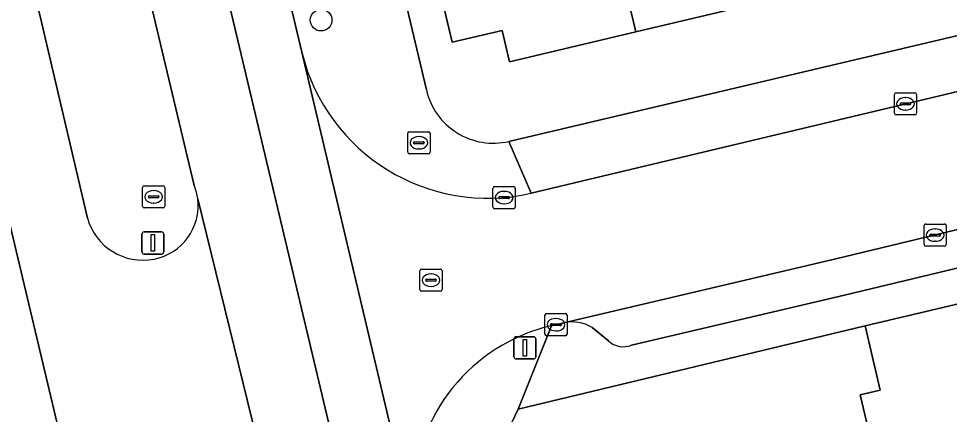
# Model space of a CAD drawing. Extents: x 158472 to 159562, y 388525 to 389606.
# Drawn here: x 159285.1 to 159327.09, y 388753.75 to 388771.61 of the extents above; entities that cross this region are included whole.
import ezdxf

# ---------------------------------------------------------------- set-up
doc = ezdxf.new("R2010")
doc.units = 0
for name, color, linetype in [('IMGEO_Berm_groen', 7, 'Continuous'), ('IMGEO_Boom', 7, 'Continuous'), ('IMGEO_Brandkraan', 7, 'Continuous'), ('IMGEO_Erf', 7, 'Continuous'), ('IMGEO_Kolk', 7, 'Continuous'), ('IMGEO_Lichtmast', 7, 'Continuous'), ('IMGEO_Pand', 7, 'Continuous'), ('IMGEO_Parkeervlak_open', 7, 'Continuous'), ('IMGEO_Rijbaan_lokaal_gesloten', 7, 'Continuous'), ('IMGEO_Rijbaan_lokaal_open', 7, 'Continuous'), ('IMGEO_Rioolput', 7, 'Continuous'), ('IMGEO_Verkeersbordpaal', 7, 'Continuous'), ('IMGEO_Voetpad_open', 7, 'Continuous')]:
    doc.layers.add(name, color=color, linetype=linetype)

msp = doc.modelspace()

# ---------------------------------------------------------------- linework, layer by layer
at = {"layer": 'IMGEO_Berm_groen'}
for points in [[(159277.901, 388827.843), (159276.343, 388834.412), (159270.29, 388859.938), (159269.541, 388863.127), (159266.797, 388874.809), (159261.846, 388873.649), (159264.636, 388861.977), (159271.366, 388833.818), (159271.51, 388833.21), (159279.673, 388798.682), (159283.502, 388782.632), (159288.208, 388762.614)], [(159293.018, 388764.082), (159289.528, 388778.742), (159284.536, 388799.838), (159277.901, 388827.843)]]:
    msp.add_lwpolyline(points, dxfattribs=at)
for centre, radius, start, end in [((159290.81, 388763.183), 2.384, 7.259, 22.1621), ((159290.752, 388763.165), 2.444, 280.6993, 7.4994), ((159290.697, 388763.294), 2.581, 195.2782, 281.3662)]:
    msp.add_arc(centre, radius, start, end, dxfattribs=at)
at = {"layer": 'IMGEO_Boom'}
msp.add_circle((159298.743, 388771.546), 0.489, dxfattribs=at)
at = {"layer": 'IMGEO_Brandkraan'}
for p, q in [((159302.732, 388766.511), (159303.584, 388766.511)), ((159302.657, 388765.585), (159302.657, 388766.437)), ((159303.145, 388766.291), (159303.17, 388766.291)), ((159303.658, 388766.437), (159303.658, 388765.585)), ((159302.916, 388766.005), (159302.916, 388766.017)), ((159303.354, 388765.968), (159302.956, 388765.968)), ((159302.959, 388766.054), (159303.357, 388766.054)), ((159303.168, 388765.731), (159303.143, 388765.731)), ((159303.4, 388766.017), (159303.4, 388766.005)), ((159303.584, 388765.511), (159302.732, 388765.511))]:
    msp.add_line(p, q, dxfattribs=at)
for points in [[(159302.732, 388766.511), (159303.584, 388766.511)], [(159302.657, 388765.585), (159302.657, 388766.437)], [(159303.658, 388766.437), (159303.658, 388765.585)], [(159303.584, 388765.511), (159302.732, 388765.511)]]:
    msp.add_lwpolyline(points, dxfattribs=at)
for centre, radius, start, end in [((159302.734, 388766.435), 0.0765, 91.552, 178.448), ((159302.734, 388766.435), 0.0765, 91.552, 178.448), ((159303.582, 388766.435), 0.0765, 1.552, 88.448), ((159303.582, 388766.435), 0.0765, 1.552, 88.448), ((159302.956, 388766.014), 0.0403, 85.8775, 175.7526), ((159302.953, 388766.004), 0.0366, 178.938, 274.7102), ((159303.357, 388766.011), 0.043, 264.8664, 352.4533), ((159303.361, 388766.016), 0.0386, 1.7309, 96.639), ((159302.734, 388765.587), 0.0765, 181.552, 268.448), ((159302.734, 388765.587), 0.0765, 181.552, 268.448), ((159303.582, 388765.587), 0.0765, 271.552, 358.448), ((159303.582, 388765.587), 0.0765, 271.552, 358.448)]:
    msp.add_arc(centre, radius, start, end, dxfattribs=at)
for centre, major_axis, ratio, start_param, end_param in [((159303.144, 388766.011), (-0.387, 0.002), 0.722429, 4.712389, 7.853982), ((159303.169, 388766.011), (-0.39, 0.002), 0.717154, 1.570796, 4.712389)]:
    msp.add_ellipse(centre, major_axis=major_axis, ratio=ratio, start_param=start_param, end_param=end_param, dxfattribs=at)
at = {"layer": 'IMGEO_Erf'}
for points in [[(159307.222, 388766.073), (159339.013, 388773.592), (159342.733, 388771.26), (159369, 388777.58), (159381.001, 388796.659), (159376.084, 388817.274), (159366.321, 388814.977), (159361.595, 388835.064)], [(159291.028, 388820.9), (159303.497, 388768.394)], [(159318.492, 388772.332), (159312.941, 388771.013), (159307.247, 388769.661), (159306.91, 388771.078), (159304.661, 388770.544), (159303.003, 388777.526)], [(159327.236, 388737.005), (159325.86, 388742.827), (159324.485, 388748.644), (159324.164, 388750), (159323.067, 388754.637), (159323.977, 388754.852), (159323.293, 388757.749), (159307.631, 388753.993), (159306.573, 388751.75), (159306.995, 388750), (159308.477, 388743.849), (159310.821, 388744.403), (159311.968, 388739.551), (159313.081, 388734.843), (159310.738, 388734.289), (159311.145, 388732.378), (159313.542, 388732.944), (159314.743, 388727.863), (159315.873, 388723.084)]]:
    msp.add_lwpolyline(points, dxfattribs=at)
msp.add_arc((159306.515, 388769.088), 3.097, 192.9543, 283.1927, dxfattribs=at)
at = {"layer": 'IMGEO_Kolk'}
for p, q in [((159324.612, 388767.343), (159324.612, 388768.195)), ((159324.687, 388768.269), (159325.539, 388768.269)), ((159325.613, 388768.195), (159325.613, 388767.343)), ((159324.871, 388767.763), (159324.871, 388767.775)), ((159324.914, 388767.812), (159325.312, 388767.812)), ((159325.1, 388768.049), (159325.125, 388768.049)), ((159325.355, 388767.775), (159325.355, 388767.763)), ((159325.309, 388767.726), (159324.911, 388767.726)), ((159325.123, 388767.489), (159325.098, 388767.489)), ((159325.539, 388767.269), (159324.687, 388767.269)), ((159306.575, 388764.036), (159307.427, 388764.036)), ((159306.5, 388763.11), (159306.5, 388763.962)), ((159306.802, 388763.579), (159307.2, 388763.579)), ((159306.988, 388763.816), (159307.013, 388763.816)), ((159307.501, 388763.962), (159307.501, 388763.11)), ((159306.759, 388763.53), (159306.759, 388763.542)), ((159307.197, 388763.493), (159306.799, 388763.493)), ((159307.011, 388763.256), (159306.986, 388763.256)), ((159307.243, 388763.542), (159307.243, 388763.53)), ((159307.427, 388763.036), (159306.575, 388763.036)), ((159326.024, 388762.345), (159326.876, 388762.345)), ((159325.949, 388761.419), (159325.949, 388762.271)), ((159326.251, 388761.888), (159326.649, 388761.888)), ((159326.437, 388762.125), (159326.462, 388762.125)), ((159326.95, 388762.271), (159326.95, 388761.419)), ((159326.208, 388761.839), (159326.208, 388761.851)), ((159326.646, 388761.802), (159326.248, 388761.802)), ((159326.46, 388761.565), (159326.435, 388761.565)), ((159326.692, 388761.851), (159326.692, 388761.839)), ((159326.876, 388761.345), (159326.024, 388761.345)), ((159308.842, 388757.376), (159308.842, 388758.228)), ((159308.917, 388758.302), (159309.769, 388758.302)), ((159309.843, 388758.228), (159309.843, 388757.376)), ((159309.101, 388757.796), (159309.101, 388757.808)), ((159309.539, 388757.759), (159309.141, 388757.759)), ((159309.144, 388757.845), (159309.542, 388757.845)), ((159309.33, 388758.082), (159309.355, 388758.082)), ((159309.585, 388757.808), (159309.585, 388757.796)), ((159309.769, 388757.302), (159308.917, 388757.302)), ((159309.353, 388757.522), (159309.328, 388757.522))]:
    msp.add_line(p, q, dxfattribs=at)
for points in [[(159324.612, 388767.343), (159324.612, 388768.195)], [(159324.687, 388768.269), (159325.539, 388768.269)], [(159325.613, 388768.195), (159325.613, 388767.343)], [(159325.539, 388767.269), (159324.687, 388767.269)], [(159306.575, 388764.036), (159307.427, 388764.036)], [(159306.5, 388763.11), (159306.5, 388763.962)], [(159307.501, 388763.962), (159307.501, 388763.11)], [(159307.427, 388763.036), (159306.575, 388763.036)], [(159326.024, 388762.345), (159326.876, 388762.345)], [(159325.949, 388761.419), (159325.949, 388762.271)], [(159326.95, 388762.271), (159326.95, 388761.419)], [(159326.876, 388761.345), (159326.024, 388761.345)], [(159308.842, 388757.376), (159308.842, 388758.228)], [(159308.917, 388758.302), (159309.769, 388758.302)], [(159309.843, 388758.228), (159309.843, 388757.376)], [(159309.769, 388757.302), (159308.917, 388757.302)]]:
    msp.add_lwpolyline(points, dxfattribs=at)
for centre, radius, start, end in [((159324.689, 388768.193), 0.0765, 91.552, 178.448), ((159324.689, 388768.193), 0.0765, 91.552, 178.448), ((159325.537, 388768.193), 0.0765, 1.552, 88.448), ((159325.537, 388768.193), 0.0765, 1.552, 88.448), ((159324.911, 388767.772), 0.0403, 85.8775, 175.7526), ((159324.908, 388767.762), 0.0366, 178.938, 274.7102), ((159325.312, 388767.769), 0.043, 264.8664, 352.4533), ((159325.316, 388767.774), 0.0386, 1.7309, 96.639), ((159324.689, 388767.345), 0.0765, 181.552, 268.448), ((159324.689, 388767.345), 0.0765, 181.552, 268.448), ((159325.537, 388767.345), 0.0765, 271.552, 358.448), ((159325.537, 388767.345), 0.0765, 271.552, 358.448), ((159306.577, 388763.96), 0.0765, 91.552, 178.448), ((159306.577, 388763.96), 0.0765, 91.552, 178.448), ((159307.425, 388763.96), 0.0765, 1.552, 88.448), ((159307.425, 388763.96), 0.0765, 1.552, 88.448), ((159306.799, 388763.539), 0.0403, 85.8775, 175.7526), ((159307.204, 388763.541), 0.0386, 1.7309, 96.639), ((159306.796, 388763.529), 0.0366, 178.938, 274.7102), ((159307.2, 388763.536), 0.043, 264.8664, 352.4533), ((159306.577, 388763.112), 0.0765, 181.552, 268.448), ((159306.577, 388763.112), 0.0765, 181.552, 268.448), ((159307.425, 388763.112), 0.0765, 271.552, 358.448), ((159307.425, 388763.112), 0.0765, 271.552, 358.448), ((159326.026, 388762.269), 0.0765, 91.552, 178.448), ((159326.026, 388762.269), 0.0765, 91.552, 178.448), ((159326.874, 388762.269), 0.0765, 1.552, 88.448), ((159326.874, 388762.269), 0.0765, 1.552, 88.448), ((159326.248, 388761.848), 0.0403, 85.8775, 175.7526), ((159326.653, 388761.85), 0.0386, 1.7309, 96.639), ((159326.245, 388761.838), 0.0366, 178.938, 274.7102), ((159326.649, 388761.845), 0.043, 264.8664, 352.4533), ((159326.026, 388761.421), 0.0765, 181.552, 268.448), ((159326.026, 388761.421), 0.0765, 181.552, 268.448), ((159326.874, 388761.421), 0.0765, 271.552, 358.448), ((159326.874, 388761.421), 0.0765, 271.552, 358.448), ((159308.919, 388758.226), 0.0765, 91.552, 178.448), ((159308.919, 388758.226), 0.0765, 91.552, 178.448), ((159309.767, 388758.226), 0.0765, 1.552, 88.448), ((159309.767, 388758.226), 0.0765, 1.552, 88.448), ((159309.141, 388757.805), 0.0403, 85.8775, 175.7526), ((159309.138, 388757.795), 0.0366, 178.938, 274.7102), ((159309.542, 388757.802), 0.043, 264.8664, 352.4533), ((159309.546, 388757.807), 0.0386, 1.7309, 96.639), ((159308.919, 388757.378), 0.0765, 181.552, 268.448), ((159308.919, 388757.378), 0.0765, 181.552, 268.448), ((159309.767, 388757.378), 0.0765, 271.552, 358.448), ((159309.767, 388757.378), 0.0765, 271.552, 358.448)]:
    msp.add_arc(centre, radius, start, end, dxfattribs=at)
for centre, major_axis, ratio, start_param, end_param in [((159325.099, 388767.769), (-0.387, 0.002), 0.722429, 4.712389, 7.853982), ((159325.124, 388767.769), (-0.39, 0.002), 0.717154, 1.570796, 4.712389), ((159306.987, 388763.536), (-0.387, 0.002), 0.722429, 4.712389, 7.853982), ((159307.012, 388763.536), (-0.39, 0.002), 0.717154, 1.570796, 4.712389), ((159326.436, 388761.845), (-0.387, 0.002), 0.722429, 4.712389, 7.853982), ((159326.461, 388761.845), (-0.39, 0.002), 0.717154, 1.570796, 4.712389), ((159309.329, 388757.802), (-0.387, 0.002), 0.722429, 4.712389, 7.853982), ((159309.354, 388757.802), (-0.39, 0.002), 0.717154, 1.570796, 4.712389)]:
    msp.add_ellipse(centre, major_axis=major_axis, ratio=ratio, start_param=start_param, end_param=end_param, dxfattribs=at)
at = {"layer": 'IMGEO_Lichtmast'}
for p, q in [((159307.545, 388757.258), (159308.335, 388757.258)), ((159308.335, 388757.258), (159307.545, 388757.258)), ((159307.445, 388756.358), (159307.445, 388757.158)), ((159307.445, 388757.158), (159307.445, 388756.358)), ((159308.435, 388757.158), (159308.435, 388756.358)), ((159308.435, 388756.358), (159308.435, 388757.158)), ((159308.335, 388756.258), (159307.545, 388756.258)), ((159307.545, 388756.258), (159308.335, 388756.258))]:
    msp.add_line(p, q, dxfattribs=at)
msp.add_lwpolyline([(159307.865, 388757.133), (159308.015, 388757.133), (159308.015, 388756.383), (159307.865, 388756.383), (159307.865, 388757.133)], dxfattribs=at)
for centre, start, end in [((159307.545, 388757.158), 90, 180), ((159307.545, 388757.158), 90, 180), ((159308.335, 388757.158), 0, 90), ((159308.335, 388757.158), 360, 90), ((159307.545, 388756.358), 180, 270), ((159307.545, 388756.358), 180, 270), ((159308.335, 388756.358), 270, 0), ((159308.335, 388756.358), 270, 0)]:
    msp.add_arc(centre, 0.1, start, end, dxfattribs=at)
at = {"layer": 'IMGEO_Pand'}
for points in [[(159312.941, 388771.013), (159318.492, 388772.332), (159315.834, 388783.585), (159310.282, 388782.266), (159310.919, 388779.57)], [(159312.941, 388771.013), (159310.919, 388779.57), (159310.02, 388779.357), (159305.155, 388778.201), (159305.192, 388778.046), (159303.003, 388777.526), (159304.661, 388770.544), (159306.91, 388771.078), (159307.247, 388769.661)], [(159324.485, 388748.644), (159330.267, 388750), (159333.368, 388750.727), (159332.537, 388754.242), (159333.955, 388754.577), (159333.373, 388757.036), (159330.994, 388756.473), (159330.301, 388759.406), (159323.293, 388757.749), (159323.977, 388754.852), (159323.067, 388754.637), (159324.164, 388750)]]:
    msp.add_lwpolyline(points, close=True, dxfattribs=at)
at = {"layer": 'IMGEO_Parkeervlak_open'}
for points in [[(159335.523, 388764.032), (159321.969, 388760.768), (159309.692, 388757.886)], [(159312.747, 388756.876), (159322.358, 388759.132), (159333.068, 388761.711)], [(159310.974, 388757.677), (159311.713, 388757.067)]]:
    msp.add_lwpolyline(points, dxfattribs=at)
for centre, radius, start, end in [((159310.07, 388756.166), 1.761, 59.1015, 102.3799), ((159312.384, 388757.804), 0.997, 227.6965, 291.3722)]:
    msp.add_arc(centre, radius, start, end, dxfattribs=at)
at = {"layer": 'IMGEO_Rijbaan_lokaal_gesloten'}
for points in [[(159279.715, 388835.25), (159286.319, 388807.116), (159318.834, 388670.194), (159321.339, 388670.838), (159312.411, 388708.644), (159303.106, 388748.007), (159302.634, 388750), (159297.873, 388770.099), (159297.363, 388772.254), (159294.947, 388782.456), (159291.104, 388798.335), (159290.724, 388799.906), (159290.659, 388800.233), (159286.05, 388819.523), (159285.659, 388821.162), (159282.158, 388835.858)], [(159286.319, 388807.116), (159279.715, 388835.25), (159276.343, 388834.412), (159277.901, 388827.843), (159284.536, 388799.838), (159289.528, 388778.742), (159293.018, 388764.082)], [(159288.208, 388762.614), (159283.502, 388782.632), (159279.673, 388798.682), (159271.51, 388833.21), (159268.084, 388832.358), (159274.982, 388803.196), (159285.132, 388760.501), (159292.436, 388729.776), (159299.002, 388702.154), (159302.196, 388688.085), (159301.738, 388687.977), (159299.905, 388687.548), (159299.937, 388687.413), (159304.249, 388669.003), (159304.775, 388666.773), (159306.683, 388667.26), (159310.673, 388668.277), (159309.54, 388673.08), (159309.432, 388673.446)], [(159311.283, 388687.356), (159314.141, 388675.274), (159314.181, 388675.046), (159315.503, 388669.339), (159318.834, 388670.194), (159286.319, 388807.116)], [(159285.084, 388750), (159287.643, 388739.131), (159288.566, 388735.212), (159295.983, 388704.152), (159299.26, 388690.277), (159299.905, 388687.548), (159301.738, 388687.977), (159302.196, 388688.085), (159299.002, 388702.154), (159292.436, 388729.776), (159285.132, 388760.501), (159274.982, 388803.196)], [(159296.032, 388751.838), (159293.175, 388763.484)], [(159293.175, 388763.484), (159296.032, 388751.838)]]:
    msp.add_lwpolyline(points, dxfattribs=at)
for centre, radius, start, end in [((159290.81, 388763.183), 2.384, 7.259, 22.1621), ((159290.752, 388763.165), 2.444, 280.6993, 7.4994), ((159290.697, 388763.294), 2.581, 195.2782, 281.3662)]:
    msp.add_arc(centre, radius, start, end, dxfattribs=at)
at = {"layer": 'IMGEO_Rijbaan_lokaal_open'}
for points in [[(159297.873, 388770.099), (159302.634, 388750), (159303.106, 388748.007)], [(159331.44, 388769.279), (159308.215, 388763.733)], [(159321.969, 388760.768), (159335.523, 388764.032), (159336.124, 388764.177)], [(159309.137, 388757.756), (159309.692, 388757.886), (159321.969, 388760.768)]]:
    msp.add_lwpolyline(points, dxfattribs=at)
for centre, radius, start, end in [((159306.259, 388772.14), 8.631, 193.6754, 283.096), ((159310.986, 388749.873), 8.097, 103.1989, 179.1023)]:
    msp.add_arc(centre, radius, start, end, dxfattribs=at)
at = {"layer": 'IMGEO_Rioolput'}
for p, q in [((159290.687, 388763.144), (159290.687, 388763.996)), ((159290.762, 388764.07), (159291.614, 388764.07)), ((159291.688, 388763.996), (159291.688, 388763.144)), ((159290.946, 388763.564), (159290.946, 388763.576)), ((159290.989, 388763.613), (159291.387, 388763.613)), ((159291.175, 388763.85), (159291.2, 388763.85)), ((159291.43, 388763.576), (159291.43, 388763.564)), ((159291.384, 388763.527), (159290.986, 388763.527)), ((159291.198, 388763.29), (159291.173, 388763.29)), ((159291.614, 388763.07), (159290.762, 388763.07)), ((159303.203, 388759.384), (159303.203, 388760.236)), ((159303.278, 388760.31), (159304.13, 388760.31)), ((159304.204, 388760.236), (159304.204, 388759.384)), ((159303.462, 388759.804), (159303.462, 388759.816)), ((159303.505, 388759.853), (159303.903, 388759.853)), ((159303.691, 388760.09), (159303.716, 388760.09)), ((159303.946, 388759.816), (159303.946, 388759.804)), ((159303.9, 388759.767), (159303.502, 388759.767)), ((159303.714, 388759.53), (159303.689, 388759.53)), ((159304.13, 388759.31), (159303.278, 388759.31))]:
    msp.add_line(p, q, dxfattribs=at)
for points in [[(159290.687, 388763.144), (159290.687, 388763.996)], [(159290.762, 388764.07), (159291.614, 388764.07)], [(159291.688, 388763.996), (159291.688, 388763.144)], [(159291.614, 388763.07), (159290.762, 388763.07)], [(159303.203, 388759.384), (159303.203, 388760.236)], [(159303.278, 388760.31), (159304.13, 388760.31)], [(159304.204, 388760.236), (159304.204, 388759.384)], [(159304.13, 388759.31), (159303.278, 388759.31)]]:
    msp.add_lwpolyline(points, dxfattribs=at)
for centre, radius, start, end in [((159290.764, 388763.994), 0.0765, 91.552, 178.448), ((159290.764, 388763.994), 0.0765, 91.552, 178.448), ((159291.612, 388763.994), 0.0765, 1.552, 88.448), ((159291.612, 388763.994), 0.0765, 1.552, 88.448), ((159290.986, 388763.573), 0.0403, 85.8775, 175.7526), ((159290.983, 388763.563), 0.0366, 178.938, 274.7102), ((159291.387, 388763.57), 0.043, 264.8664, 352.4533), ((159291.391, 388763.575), 0.0386, 1.7309, 96.639), ((159290.764, 388763.146), 0.0765, 181.552, 268.448), ((159290.764, 388763.146), 0.0765, 181.552, 268.448), ((159291.612, 388763.146), 0.0765, 271.552, 358.448), ((159291.612, 388763.146), 0.0765, 271.552, 358.448), ((159303.28, 388760.234), 0.0765, 91.552, 178.448), ((159303.28, 388760.234), 0.0765, 91.552, 178.448), ((159304.128, 388760.234), 0.0765, 1.552, 88.448), ((159304.128, 388760.234), 0.0765, 1.552, 88.448), ((159303.502, 388759.813), 0.0403, 85.8775, 175.7526), ((159303.499, 388759.803), 0.0366, 178.938, 274.7102), ((159303.903, 388759.81), 0.043, 264.8664, 352.4533), ((159303.907, 388759.815), 0.0386, 1.7309, 96.639), ((159303.28, 388759.386), 0.0765, 181.552, 268.448), ((159303.28, 388759.386), 0.0765, 181.552, 268.448), ((159304.128, 388759.386), 0.0765, 271.552, 358.448), ((159304.128, 388759.386), 0.0765, 271.552, 358.448)]:
    msp.add_arc(centre, radius, start, end, dxfattribs=at)
for centre, major_axis, ratio, start_param, end_param in [((159291.174, 388763.57), (-0.387, 0.002), 0.722429, 4.712389, 7.853982), ((159291.199, 388763.57), (-0.39, 0.002), 0.717154, 1.570796, 4.712389), ((159303.69, 388759.81), (-0.387, 0.002), 0.722429, 4.712389, 7.853982), ((159303.715, 388759.81), (-0.39, 0.002), 0.717154, 1.570796, 4.712389)]:
    msp.add_ellipse(centre, major_axis=major_axis, ratio=ratio, start_param=start_param, end_param=end_param, dxfattribs=at)
at = {"layer": 'IMGEO_Verkeersbordpaal'}
for p, q in [((159290.655, 388761.091), (159290.655, 388761.891)), ((159290.655, 388761.891), (159290.655, 388761.091)), ((159290.755, 388761.991), (159291.545, 388761.991)), ((159291.545, 388761.991), (159290.755, 388761.991)), ((159291.645, 388761.891), (159291.645, 388761.091)), ((159291.645, 388761.091), (159291.645, 388761.891)), ((159291.545, 388760.991), (159290.755, 388760.991)), ((159290.755, 388760.991), (159291.545, 388760.991))]:
    msp.add_line(p, q, dxfattribs=at)
msp.add_lwpolyline([(159291.075, 388761.866), (159291.225, 388761.866), (159291.225, 388761.116), (159291.075, 388761.116), (159291.075, 388761.866)], dxfattribs=at)
for centre, start, end in [((159290.755, 388761.891), 90, 180), ((159290.755, 388761.891), 90, 180), ((159291.545, 388761.891), 0, 90), ((159291.545, 388761.891), 360, 90), ((159290.755, 388761.091), 180, 270), ((159290.755, 388761.091), 180, 270), ((159291.545, 388761.091), 270, 0), ((159291.545, 388761.091), 270, 0)]:
    msp.add_arc(centre, 0.1, start, end, dxfattribs=at)
at = {"layer": 'IMGEO_Voetpad_open'}
for points in [[(159303.497, 388768.394), (159291.028, 388820.9)], [(159445.173, 388815.612), (159445.077, 388816.02), (159442.361, 388815.451), (159439.077, 388817.552), (159437.421, 388814.966), (159436.963, 388814.857), (159433.924, 388814.13), (159433.82, 388814.105), (159430.86, 388813.397), (159390.115, 388803.651), (159388.275, 388803.211), (159385.247, 388805.085), (159385.776, 388802.823), (159385.956, 388802.054), (159381.001, 388796.659), (159369, 388777.58), (159342.733, 388771.26), (159339.013, 388773.592), (159307.222, 388766.073), (159308.215, 388763.733), (159331.44, 388769.279)], [(159297.363, 388772.254), (159297.873, 388770.099)], [(159308.215, 388763.733), (159307.222, 388766.073)], [(159309.692, 388757.886), (159309.137, 388757.756), (159307.631, 388753.993), (159323.293, 388757.749), (159330.301, 388759.406), (159337.308, 388761.053), (159340.786, 388762.115), (159341.11, 388762.509)], [(159333.068, 388761.711), (159322.358, 388759.132), (159312.747, 388756.876)], [(159312.345, 388727.301), (159311.145, 388732.378), (159310.738, 388734.289), (159309.624, 388738.999), (159308.477, 388743.849), (159306.995, 388750), (159306.573, 388751.75), (159307.631, 388753.993), (159309.137, 388757.756)], [(159311.713, 388757.067), (159310.974, 388757.677)]]:
    msp.add_lwpolyline(points, dxfattribs=at)
for centre, radius, start, end in [((159306.259, 388772.14), 8.631, 193.6754, 283.096), ((159306.515, 388769.088), 3.097, 192.9543, 283.1927), ((159310.986, 388749.873), 8.097, 103.1989, 179.1023), ((159310.07, 388756.166), 1.761, 59.1015, 102.3799), ((159312.384, 388757.804), 0.997, 227.6965, 291.3722)]:
    msp.add_arc(centre, radius, start, end, dxfattribs=at)

doc.saveas('drawing.dxf')
